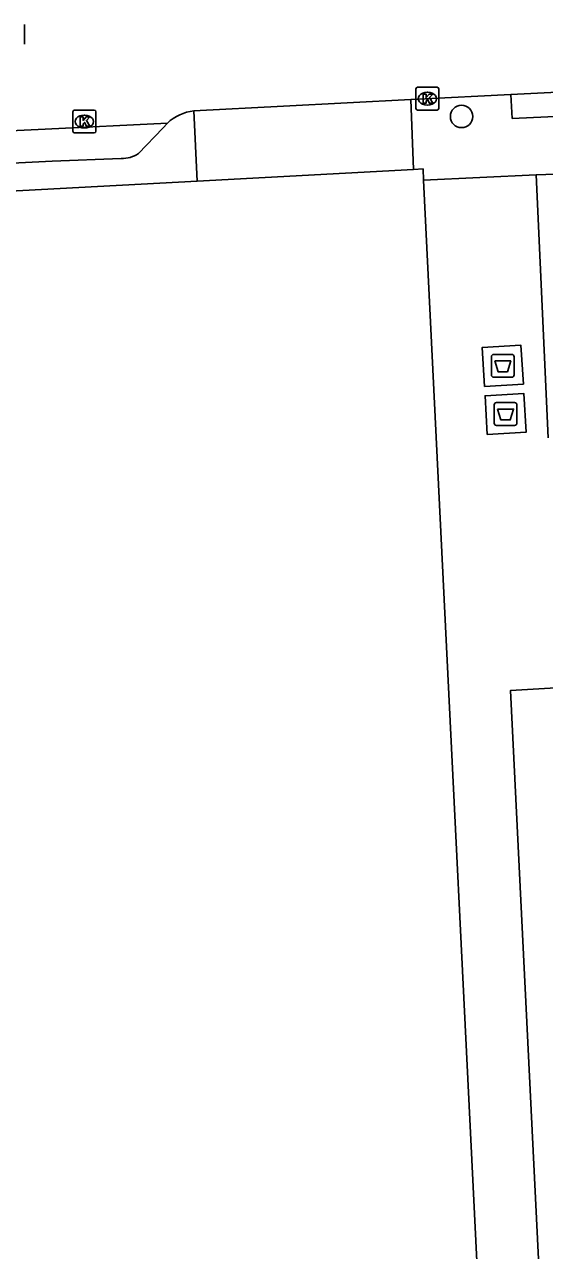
# Model space of a CAD drawing. Extents: x 161084 to 161928, y 385355 to 386522.
# Drawn here: x 161567.8 to 161590.5, y 385400.5 to 385454.1 of the extents above; entities that cross this region are included whole.
import ezdxf

# ---------------------------------------------------------------- set-up
doc = ezdxf.new("R2010")
doc.units = 0
for name, color, linetype in [('IMGEO_Afval_apart_plaats', 7, 'Continuous'), ('IMGEO_Boom', 7, 'Continuous'), ('IMGEO_Kolk', 7, 'Continuous'), ('IMGEO_Pand', 7, 'Continuous'), ('IMGEO_Rijbaan_lokaal_open', 7, 'Continuous'), ('IMGEO_Rioolput', 7, 'Continuous'), ('IMGEO_Voetpad_gesloten', 7, 'Continuous'), ('IMGEO_Voetpad_open', 7, 'Continuous')]:
    doc.layers.add(name, color=color, linetype=linetype)

msp = doc.modelspace()

# ---------------------------------------------------------------- linework, layer by layer
at = {"layer": 'IMGEO_Afval_apart_plaats'}
for p, q in [((161588.159, 385438.77), (161588.159, 385439.57)), ((161588.159, 385439.57), (161588.159, 385438.77)), ((161588.259, 385439.67), (161589.049, 385439.67)), ((161589.049, 385439.67), (161588.259, 385439.67)), ((161589.149, 385439.57), (161589.149, 385438.77)), ((161589.149, 385438.77), (161589.149, 385439.57)), ((161589.049, 385438.67), (161588.259, 385438.67)), ((161588.259, 385438.67), (161589.049, 385438.67)), ((161588.282, 385436.664), (161588.282, 385437.464)), ((161588.282, 385437.464), (161588.282, 385436.664)), ((161588.382, 385437.564), (161589.172, 385437.564)), ((161589.172, 385437.564), (161588.382, 385437.564)), ((161589.272, 385437.464), (161589.272, 385436.664)), ((161589.272, 385436.664), (161589.272, 385437.464)), ((161589.172, 385436.564), (161588.382, 385436.564)), ((161588.382, 385436.564), (161589.172, 385436.564))]:
    msp.add_line(p, q, dxfattribs=at)
for points in [[(161588.302, 385439.384), (161589.006, 385439.384), (161588.857, 385438.914), (161588.451, 385438.914), (161588.302, 385439.384)], [(161588.425, 385437.278), (161589.129, 385437.278), (161588.98, 385436.808), (161588.574, 385436.808), (161588.425, 385437.278)]]:
    msp.add_lwpolyline(points, dxfattribs=at)
for centre, start, end in [((161588.259, 385439.57), 90, 180), ((161588.259, 385439.57), 90, 180), ((161589.049, 385439.57), 0, 90), ((161589.049, 385439.57), 360, 90), ((161588.259, 385438.77), 180, 270), ((161588.259, 385438.77), 180, 270), ((161589.049, 385438.77), 270, 0), ((161589.049, 385438.77), 270, 0), ((161588.382, 385437.464), 90, 180), ((161588.382, 385437.464), 90, 180), ((161589.172, 385437.464), 0, 90), ((161589.172, 385437.464), 360, 90), ((161588.382, 385436.664), 180, 270), ((161588.382, 385436.664), 180, 270), ((161589.172, 385436.664), 270, 0), ((161589.172, 385436.664), 270, 0)]:
    msp.add_arc(centre, 0.1, start, end, dxfattribs=at)
at = {"layer": 'IMGEO_Boom'}
msp.add_circle((161586.855, 385450.072), 0.489, dxfattribs=at)
at = {"layer": 'IMGEO_Kolk'}
for p, q in [((161584.935, 385451.346), (161585.787, 385451.346)), ((161584.86, 385450.42), (161584.86, 385451.272)), ((161585.348, 385451.126), (161585.373, 385451.126)), ((161585.861, 385451.272), (161585.861, 385450.42)), ((161569.873, 385449.423), (161569.873, 385450.275)), ((161569.948, 385450.349), (161570.8, 385450.349)), ((161570.874, 385450.275), (161570.874, 385449.423)), ((161585.787, 385450.346), (161584.935, 385450.346)), ((161585.371, 385450.566), (161585.346, 385450.566)), ((161570.361, 385450.129), (161570.386, 385450.129)), ((161570.8, 385449.349), (161569.948, 385449.349)), ((161570.384, 385449.569), (161570.359, 385449.569))]:
    msp.add_line(p, q, dxfattribs=at)
for points in [[(161584.935, 385451.346), (161585.787, 385451.346)], [(161584.86, 385450.42), (161584.86, 385451.272)], [(161585.181, 385451.046), (161585.304, 385451.046), (161585.304, 385450.895), (161585.434, 385451.046), (161585.598, 385451.046), (161585.452, 385450.895), (161585.605, 385450.646), (161585.453, 385450.646), (161585.368, 385450.81), (161585.304, 385450.743), (161585.304, 385450.646), (161585.181, 385450.646), (161585.181, 385451.046)], [(161585.861, 385451.272), (161585.861, 385450.42)], [(161569.873, 385449.423), (161569.873, 385450.275)], [(161569.948, 385450.349), (161570.8, 385450.349)], [(161570.874, 385450.275), (161570.874, 385449.423)], [(161585.787, 385450.346), (161584.935, 385450.346)], [(161570.194, 385450.049), (161570.317, 385450.049), (161570.317, 385449.898), (161570.447, 385450.049), (161570.611, 385450.049), (161570.465, 385449.898), (161570.618, 385449.649), (161570.466, 385449.649), (161570.381, 385449.813), (161570.317, 385449.746), (161570.317, 385449.649), (161570.194, 385449.649), (161570.194, 385450.049)], [(161570.8, 385449.349), (161569.948, 385449.349)]]:
    msp.add_lwpolyline(points, dxfattribs=at)
for centre, start, end in [((161584.937, 385451.27), 91.552, 178.448), ((161584.937, 385451.27), 91.552, 178.448), ((161585.785, 385451.27), 1.552, 88.448), ((161585.785, 385451.27), 1.552, 88.448), ((161569.95, 385450.273), 91.552, 178.448), ((161569.95, 385450.273), 91.552, 178.448), ((161570.798, 385450.273), 1.552, 88.448), ((161570.798, 385450.273), 1.552, 88.448), ((161584.937, 385450.422), 181.552, 268.448), ((161584.937, 385450.422), 181.552, 268.448), ((161585.785, 385450.422), 271.552, 358.448), ((161585.785, 385450.422), 271.552, 358.448), ((161569.95, 385449.425), 181.552, 268.448), ((161569.95, 385449.425), 181.552, 268.448), ((161570.798, 385449.425), 271.552, 358.448), ((161570.798, 385449.425), 271.552, 358.448)]:
    msp.add_arc(centre, 0.0765, start, end, dxfattribs=at)
for centre, major_axis, ratio, start_param, end_param in [((161585.347, 385450.846), (-0.387, 0.002), 0.722429, 4.712389, 7.853982), ((161585.372, 385450.846), (-0.39, 0.002), 0.717154, 1.570796, 4.712389), ((161570.36, 385449.849), (-0.387, 0.002), 0.722429, 4.712389, 7.853982), ((161570.385, 385449.849), (-0.39, 0.002), 0.717154, 1.570796, 4.712389)]:
    msp.add_ellipse(centre, major_axis=major_axis, ratio=ratio, start_param=start_param, end_param=end_param, dxfattribs=at)
at = {"layer": 'IMGEO_Pand'}
for points in [[(161575.301, 385447.248), (161584.754, 385447.756)], [(161585.195, 385447.291), (161585.171, 385447.778), (161584.754, 385447.756)], [(161575.301, 385447.248), (161530.941, 385444.868), (161530.957, 385444.578)], [(161587.959, 385391.187), (161586.302, 385424.825), (161585.195, 385447.291)]]:
    msp.add_lwpolyline(points, dxfattribs=at)
at = {"layer": 'IMGEO_Rijbaan_lokaal_open'}
for points in [[(161597.136, 385451.436), (161589.014, 385451.027)], [(161575.16, 385450.312), (161579.076, 385450.523), (161584.641, 385450.807)], [(161584.641, 385450.807), (161584.974, 385450.824), (161589.014, 385451.027)], [(161561.322, 385449.16), (161568.656, 385449.513), (161574.004, 385449.781)], [(161590.117, 385447.516), (161596.015, 385447.728)], [(161590.642, 385436.026), (161590.117, 385447.516)]]:
    msp.add_lwpolyline(points, dxfattribs=at)
msp.add_arc((161575.382, 385448.305), 2.02, 96.3138, 133.0288, dxfattribs=at)
at = {"layer": 'IMGEO_Rioolput'}
msp.add_line((161567.757, 385454.089), (161567.757, 385453.237), dxfattribs=at)
msp.add_lwpolyline([(161567.757, 385454.089), (161567.757, 385453.237)], dxfattribs=at)
at = {"layer": 'IMGEO_Voetpad_gesloten'}
for points in [[(161587.857, 385438.269), (161587.754, 385439.967), (161589.451, 385440.07), (161589.554, 385438.372), (161587.857, 385438.269)], [(161587.976, 385436.173), (161587.882, 385437.862), (161589.579, 385437.956), (161589.673, 385436.267), (161587.976, 385436.173)]]:
    msp.add_lwpolyline(points, dxfattribs=at)
at = {"layer": 'IMGEO_Voetpad_open'}
for points in [[(161589.014, 385451.027), (161589.069, 385449.982), (161597.2, 385450.363), (161597.136, 385451.436)], [(161584.754, 385447.756), (161584.641, 385450.807)], [(161575.16, 385450.312), (161575.301, 385447.248)], [(161572.743, 385448.449), (161573.806, 385449.566), (161574.004, 385449.781)], [(161561.395, 385447.744), (161568.97, 385448.12), (161571.983, 385448.231)], [(161585.195, 385447.291), (161590.117, 385447.516)], [(161591.22, 385425.118), (161588.997, 385424.984), (161590.658, 385391.255)]]:
    msp.add_lwpolyline(points, dxfattribs=at)
msp.add_arc((161572.008, 385449.579), 1.348, 268.9558, 303.0545, dxfattribs=at)

doc.saveas('drawing.dxf')
